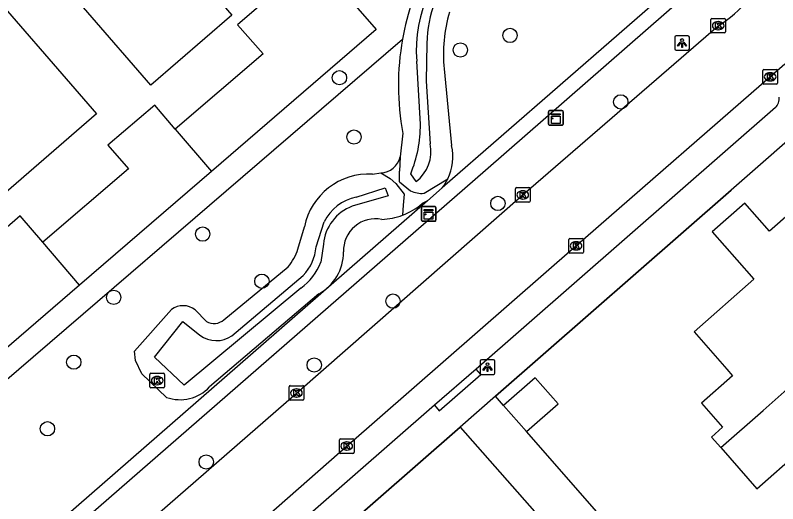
# Model space of a CAD drawing. Extents: x 157321 to 158827, y 386650 to 388532.
# Drawn here: x 157598 to 157650.1, y 387804.8 to 387838.2 of the extents above; entities that cross this region are included whole.
import ezdxf

# ---------------------------------------------------------------- set-up
doc = ezdxf.new("R2010")
doc.units = 0
for name, color, linetype in [('IMGEO_Boom', 7, 'Continuous'), ('IMGEO_Greppel_droge_sloot', 7, 'Continuous'), ('IMGEO_Groenvoorziening', 7, 'Continuous'), ('IMGEO_Haag', 7, 'Continuous'), ('IMGEO_Kast', 7, 'Continuous'), ('IMGEO_Kolk', 7, 'Continuous'), ('IMGEO_Lichtpunt', 7, 'Continuous'), ('IMGEO_Muur', 7, 'Continuous'), ('IMGEO_Pand', 7, 'Continuous'), ('IMGEO_Rijbaan_lokaal_open', 7, 'Continuous'), ('IMGEO_Voetpad_open', 7, 'Continuous')]:
    doc.layers.add(name, color=color, linetype=linetype)

msp = doc.modelspace()

# ---------------------------------------------------------------- linework, layer by layer
at = {"layer": 'IMGEO_Boom'}
for centre in [(157631.792, 387836.818), (157628.401, 387835.823), (157620.136, 387833.926), (157639.361, 387832.274), (157621.128, 387829.869), (157630.963, 387825.33), (157610.791, 387823.235), (157614.835, 387820.01), (157604.709, 387818.908), (157623.795, 387818.651), (157601.983, 387814.477), (157618.411, 387814.28), (157600.183, 387809.924), (157611.029, 387807.653)]:
    msp.add_circle(centre, 0.489, dxfattribs=at)
at = {"layer": 'IMGEO_Greppel_droge_sloot'}
for points in [[(157626.109, 387836.276), (157626.052, 387833.687), (157626.337, 387829.404)], [(157625.671, 387830.744), (157625.414, 387835.049)], [(157625.369, 387826.825), (157625.005, 387827.359)], [(157621.281, 387825.76), (157623.249, 387826.408), (157623.46, 387825.851), (157621.016, 387825.146)], [(157618.541, 387822.367), (157619.082, 387824.071)], [(157619.041, 387822.546), (157618.859, 387821.31)], [(157612.785, 387816.279), (157617.665, 387820.399)], [(157617.506, 387819.536), (157609.52, 387812.909)], [(157609.52, 387812.909), (157607.507, 387814.81), (157609.432, 387817.25), (157610.604, 387816.312)]]:
    msp.add_lwpolyline(points, dxfattribs=at)
for centre, radius, start, end in [((157635.138, 387835.777), 9.751, 127.0121, 184.2836), ((157633.982, 387836.18), 7.874, 136.911, 179.303), ((157616.844, 387830.723), 8.827, 337.5999, 0.1385), ((157623.787, 387828.89), 2.602, 307.462, 11.3919), ((157621.928, 387822.641), 3.185, 101.7257, 153.3283), ((157622.108, 387822.266), 3.08, 110.7711, 174.7872), ((157615.257, 387822.65), 3.297, 316.935, 355.0752), ((157615.159, 387822.729), 3.963, 306.3186, 339.0171), ((157611.718, 387817.828), 1.881, 233.7064, 304.5598)]:
    msp.add_arc(centre, radius, start, end, dxfattribs=at)
at = {"layer": 'IMGEO_Groenvoorziening'}
for points in [[(157589.404, 387806.433), (157624.445, 387836.562)], [(157627.289, 387834.525), (157627.803, 387829.284)], [(157624.459, 387830.124), (157624.28, 387828.521)], [(157624.28, 387828.521), (157624.249, 387827.54)], [(157622.387, 387827.337), (157622.957, 387827.426)], [(157622.957, 387827.426), (157623.604, 387827.034), (157623.98, 387826.701), (157624.562, 387825.955), (157624.483, 387825.219), (157624.449, 387824.528)], [(157624.235, 387826.803), (157624.988, 387826.191)], [(157625.916, 387826.022), (157627.546, 387827.013)], [(157626.142, 387825.501), (157625.968, 387825.408), (157625.789, 387825.324)], [(157617.299, 387822.197), (157617.739, 387823.736)], [(157612.245, 387817.376), (157616.641, 387821.002)], [(157618.717, 387819.138), (157611.265, 387812.782)], [(157608.317, 387812.065), (157606.629, 387813.683), (157606.195, 387814.593), (157606.13, 387815.236), (157608.658, 387818.074)], [(157610.277, 387818.049), (157611.045, 387817.26)]]:
    msp.add_lwpolyline(points, dxfattribs=at)
for centre, radius, start, end in [((157642.483, 387833.387), 18.315, 152.8077, 170.0182), ((157638.035, 387835.495), 10.79, 164.3177, 185.1552), ((157642.471, 387833.382), 18.305, 169.9961, 190.2531), ((157624.403, 387828.519), 3.485, 334.3999, 12.6872), ((157622.953, 387828.777), 1.351, 270.1503, 349.0764), ((157622.171, 387822.816), 4.526, 87.2586, 168.2743), ((157608.749, 387827.466), 15.501, 357.5493, 0.2742), ((157624.35, 387828.557), 3.549, 322.4001, 334.2206), ((157625.767, 387827.835), 1.819, 244.6525, 274.7052), ((157622.876, 387828.702), 4.461, 290.6502, 310.773), ((157622.862, 387828.734), 4.495, 272.2011, 290.668), ((157622.602, 387822.102), 2.184, 78.5618, 182.3768), ((157613.429, 387823.549), 4.1, 321.5848, 340.7385), ((157617.114, 387822.029), 3.306, 299.0006, 359.6839), ((157609.451, 387817.019), 1.32, 51.2914, 126.9393), ((157611.565, 387818.146), 1.027, 239.5898, 311.4531), ((157609.237, 387814.703), 2.793, 250.7763, 316.5633)]:
    msp.add_arc(centre, radius, start, end, dxfattribs=at)
at = {"layer": 'IMGEO_Haag'}
for points in [[(157592.879, 387894.1), (157597.334, 387898.007), (157597.556, 387898.205), (157597.738, 387898.211), (157598.011, 387898.166), (157598.466, 387897.813), (157630.55, 387861.394), (157645.53, 387844.496), (157645.954, 387843.343), (157645.442, 387842.312), (157643.275, 387840.451), (157627.162, 387826.391)], [(157627.162, 387826.391), (157626.142, 387825.501)], [(157626.142, 387825.501), (157600.373, 387803.016), (157598.489, 387801.366)]]:
    msp.add_lwpolyline(points, dxfattribs=at)
at = {"layer": 'IMGEO_Kast'}
for p, q in [((157634.424, 387830.753), (157634.424, 387831.594)), ((157634.424, 387831.594), (157634.424, 387830.753)), ((157634.499, 387831.678), (157635.34, 387831.678)), ((157635.34, 387831.678), (157634.499, 387831.678)), ((157635.424, 387831.603), (157635.424, 387830.762)), ((157635.424, 387830.762), (157635.424, 387831.603)), ((157635.349, 387830.678), (157634.508, 387830.678)), ((157634.508, 387830.678), (157635.349, 387830.678)), ((157625.734, 387824.193), (157625.734, 387825.034)), ((157625.734, 387825.034), (157625.734, 387824.193)), ((157625.809, 387825.118), (157626.65, 387825.118)), ((157626.65, 387825.118), (157625.809, 387825.118)), ((157626.734, 387825.043), (157626.734, 387824.202)), ((157626.734, 387824.202), (157626.734, 387825.043)), ((157626.659, 387824.118), (157625.818, 387824.118)), ((157625.818, 387824.118), (157626.659, 387824.118))]:
    msp.add_line(p, q, dxfattribs=at)
for points in [[(157634.619, 387831.468), (157635.219, 387831.468), (157635.219, 387831.383), (157634.619, 387831.383), (157634.619, 387831.468)], [(157634.619, 387831.293), (157635.219, 387831.293), (157635.219, 387830.804), (157634.619, 387830.804), (157634.619, 387831.293)], [(157625.929, 387824.908), (157626.529, 387824.908), (157626.529, 387824.823), (157625.929, 387824.823), (157625.929, 387824.908)], [(157625.929, 387824.733), (157626.529, 387824.733), (157626.529, 387824.244), (157625.929, 387824.244), (157625.929, 387824.733)]]:
    msp.add_lwpolyline(points, dxfattribs=at)
for centre in [(157634.703, 387831.142), (157626.013, 387824.582)]:
    msp.add_circle(centre, 0.0377, dxfattribs=at)
for centre, start, end in [((157634.502, 387831.6), 92.4484, 184.2845), ((157634.502, 387831.6), 92.4484, 184.2845), ((157635.346, 387831.6), 2.4484, 94.2845), ((157635.346, 387831.6), 2.4484, 94.2845), ((157634.502, 387830.756), 182.4484, 274.2845), ((157634.502, 387830.756), 182.4484, 274.2845), ((157635.346, 387830.756), 272.4484, 4.2845), ((157635.346, 387830.756), 272.4484, 4.2845), ((157625.812, 387825.04), 92.4484, 184.2845), ((157625.812, 387825.04), 92.4484, 184.2845), ((157626.656, 387825.04), 2.4484, 94.2845), ((157626.656, 387825.04), 2.4484, 94.2845), ((157625.812, 387824.196), 182.4484, 274.2845), ((157625.812, 387824.196), 182.4484, 274.2845), ((157626.656, 387824.196), 272.4484, 4.2845), ((157626.656, 387824.196), 272.4484, 4.2845)]:
    msp.add_arc(centre, 0.0779, start, end, dxfattribs=at)
at = {"layer": 'IMGEO_Kolk'}
for p, q in [((157645.519, 387837.06), (157645.519, 387837.912)), ((157645.594, 387837.986), (157646.446, 387837.986)), ((157646.007, 387837.766), (157646.032, 387837.766)), ((157646.52, 387837.912), (157646.52, 387837.06)), ((157646.446, 387836.986), (157645.594, 387836.986)), ((157646.03, 387837.206), (157646.005, 387837.206)), ((157649.068, 387833.56), (157649.068, 387834.412)), ((157649.143, 387834.486), (157649.995, 387834.486)), ((157650.069, 387834.412), (157650.069, 387833.56)), ((157649.556, 387834.266), (157649.581, 387834.266)), ((157649.995, 387833.486), (157649.143, 387833.486)), ((157649.579, 387833.706), (157649.554, 387833.706)), ((157632.161, 387825.486), (157632.161, 387826.338)), ((157632.236, 387826.412), (157633.088, 387826.412)), ((157632.649, 387826.192), (157632.674, 387826.192)), ((157633.162, 387826.338), (157633.162, 387825.486)), ((157632.672, 387825.632), (157632.647, 387825.632)), ((157633.088, 387825.412), (157632.236, 387825.412)), ((157635.882, 387822.933), (157636.734, 387822.933)), ((157635.807, 387822.007), (157635.807, 387822.859)), ((157636.295, 387822.713), (157636.32, 387822.713)), ((157636.808, 387822.859), (157636.808, 387822.007)), ((157636.734, 387821.933), (157635.882, 387821.933)), ((157636.318, 387822.153), (157636.293, 387822.153)), ((157607.182, 387812.791), (157607.182, 387813.643)), ((157607.257, 387813.717), (157608.109, 387813.717)), ((157608.183, 387813.643), (157608.183, 387812.791)), ((157607.67, 387813.497), (157607.695, 387813.497)), ((157608.109, 387812.717), (157607.257, 387812.717)), ((157607.693, 387812.937), (157607.668, 387812.937)), ((157616.696, 387811.944), (157616.696, 387812.796)), ((157616.771, 387812.87), (157617.623, 387812.87)), ((157617.184, 387812.65), (157617.209, 387812.65)), ((157617.697, 387812.796), (157617.697, 387811.944)), ((157617.207, 387812.09), (157617.182, 387812.09)), ((157617.623, 387811.87), (157616.771, 387811.87)), ((157620.133, 387808.316), (157620.133, 387809.168)), ((157620.208, 387809.242), (157621.06, 387809.242)), ((157620.621, 387809.022), (157620.646, 387809.022)), ((157621.134, 387809.168), (157621.134, 387808.316)), ((157620.644, 387808.462), (157620.619, 387808.462)), ((157621.06, 387808.242), (157620.208, 387808.242))]:
    msp.add_line(p, q, dxfattribs=at)
for points in [[(157645.519, 387837.06), (157645.519, 387837.912)], [(157645.594, 387837.986), (157646.446, 387837.986)], [(157645.84, 387837.686), (157645.963, 387837.686), (157645.963, 387837.535), (157646.093, 387837.686), (157646.257, 387837.686), (157646.111, 387837.535), (157646.264, 387837.286), (157646.112, 387837.286), (157646.027, 387837.45), (157645.963, 387837.383), (157645.963, 387837.286), (157645.84, 387837.286), (157645.84, 387837.686)], [(157646.52, 387837.912), (157646.52, 387837.06)], [(157646.446, 387836.986), (157645.594, 387836.986)], [(157649.068, 387833.56), (157649.068, 387834.412)], [(157649.143, 387834.486), (157649.995, 387834.486)], [(157650.069, 387834.412), (157650.069, 387833.56)], [(157649.389, 387834.186), (157649.512, 387834.186), (157649.512, 387834.035), (157649.642, 387834.186), (157649.806, 387834.186), (157649.66, 387834.035), (157649.813, 387833.786), (157649.661, 387833.786), (157649.576, 387833.95), (157649.512, 387833.883), (157649.512, 387833.786), (157649.389, 387833.786), (157649.389, 387834.186)], [(157649.995, 387833.486), (157649.143, 387833.486)], [(157632.161, 387825.486), (157632.161, 387826.338)], [(157632.236, 387826.412), (157633.088, 387826.412)], [(157632.482, 387826.112), (157632.605, 387826.112), (157632.605, 387825.961), (157632.735, 387826.112), (157632.899, 387826.112), (157632.753, 387825.961), (157632.906, 387825.712), (157632.754, 387825.712), (157632.669, 387825.876), (157632.605, 387825.809), (157632.605, 387825.712), (157632.482, 387825.712), (157632.482, 387826.112)], [(157633.162, 387826.338), (157633.162, 387825.486)], [(157633.088, 387825.412), (157632.236, 387825.412)], [(157635.882, 387822.933), (157636.734, 387822.933)], [(157635.807, 387822.007), (157635.807, 387822.859)], [(157636.128, 387822.633), (157636.251, 387822.633), (157636.251, 387822.482), (157636.381, 387822.633), (157636.545, 387822.633), (157636.399, 387822.482), (157636.552, 387822.233), (157636.4, 387822.233), (157636.315, 387822.397), (157636.251, 387822.33), (157636.251, 387822.233), (157636.128, 387822.233), (157636.128, 387822.633)], [(157636.808, 387822.859), (157636.808, 387822.007)], [(157636.734, 387821.933), (157635.882, 387821.933)], [(157607.182, 387812.791), (157607.182, 387813.643)], [(157607.257, 387813.717), (157608.109, 387813.717)], [(157608.183, 387813.643), (157608.183, 387812.791)], [(157607.503, 387813.417), (157607.626, 387813.417), (157607.626, 387813.266), (157607.756, 387813.417), (157607.92, 387813.417), (157607.774, 387813.266), (157607.927, 387813.017), (157607.775, 387813.017), (157607.69, 387813.181), (157607.626, 387813.114), (157607.626, 387813.017), (157607.503, 387813.017), (157607.503, 387813.417)], [(157608.109, 387812.717), (157607.257, 387812.717)], [(157616.696, 387811.944), (157616.696, 387812.796)], [(157616.771, 387812.87), (157617.623, 387812.87)], [(157617.017, 387812.57), (157617.14, 387812.57), (157617.14, 387812.419), (157617.27, 387812.57), (157617.434, 387812.57), (157617.288, 387812.419), (157617.441, 387812.17), (157617.289, 387812.17), (157617.204, 387812.334), (157617.14, 387812.267), (157617.14, 387812.17), (157617.017, 387812.17), (157617.017, 387812.57)], [(157617.697, 387812.796), (157617.697, 387811.944)], [(157617.623, 387811.87), (157616.771, 387811.87)], [(157620.133, 387808.316), (157620.133, 387809.168)], [(157620.208, 387809.242), (157621.06, 387809.242)], [(157620.454, 387808.942), (157620.577, 387808.942), (157620.577, 387808.791), (157620.707, 387808.942), (157620.871, 387808.942), (157620.725, 387808.791), (157620.878, 387808.542), (157620.726, 387808.542), (157620.641, 387808.706), (157620.577, 387808.639), (157620.577, 387808.542), (157620.454, 387808.542), (157620.454, 387808.942)], [(157621.134, 387809.168), (157621.134, 387808.316)], [(157621.06, 387808.242), (157620.208, 387808.242)]]:
    msp.add_lwpolyline(points, dxfattribs=at)
for centre, start, end in [((157645.596, 387837.91), 91.552, 178.448), ((157645.596, 387837.91), 91.552, 178.448), ((157646.444, 387837.91), 1.552, 88.448), ((157646.444, 387837.91), 1.552, 88.448), ((157645.596, 387837.062), 181.552, 268.448), ((157645.596, 387837.062), 181.552, 268.448), ((157646.444, 387837.062), 271.552, 358.448), ((157646.444, 387837.062), 271.552, 358.448), ((157649.145, 387834.41), 91.552, 178.448), ((157649.145, 387834.41), 91.552, 178.448), ((157649.993, 387834.41), 1.552, 88.448), ((157649.993, 387834.41), 1.552, 88.448), ((157649.145, 387833.562), 181.552, 268.448), ((157649.145, 387833.562), 181.552, 268.448), ((157649.993, 387833.562), 271.552, 358.448), ((157649.993, 387833.562), 271.552, 358.448), ((157632.238, 387826.336), 91.552, 178.448), ((157632.238, 387826.336), 91.552, 178.448), ((157633.086, 387826.336), 1.552, 88.448), ((157633.086, 387826.336), 1.552, 88.448), ((157632.238, 387825.488), 181.552, 268.448), ((157632.238, 387825.488), 181.552, 268.448), ((157633.086, 387825.488), 271.552, 358.448), ((157633.086, 387825.488), 271.552, 358.448), ((157635.884, 387822.857), 91.552, 178.448), ((157635.884, 387822.857), 91.552, 178.448), ((157636.732, 387822.857), 1.552, 88.448), ((157636.732, 387822.857), 1.552, 88.448), ((157635.884, 387822.009), 181.552, 268.448), ((157635.884, 387822.009), 181.552, 268.448), ((157636.732, 387822.009), 271.552, 358.448), ((157636.732, 387822.009), 271.552, 358.448), ((157607.259, 387813.641), 91.552, 178.448), ((157607.259, 387813.641), 91.552, 178.448), ((157608.107, 387813.641), 1.552, 88.448), ((157608.107, 387813.641), 1.552, 88.448), ((157607.259, 387812.793), 181.552, 268.448), ((157607.259, 387812.793), 181.552, 268.448), ((157608.107, 387812.793), 271.552, 358.448), ((157608.107, 387812.793), 271.552, 358.448), ((157616.773, 387812.794), 91.552, 178.448), ((157616.773, 387812.794), 91.552, 178.448), ((157617.621, 387812.794), 1.552, 88.448), ((157617.621, 387812.794), 1.552, 88.448), ((157616.773, 387811.946), 181.552, 268.448), ((157616.773, 387811.946), 181.552, 268.448), ((157617.621, 387811.946), 271.552, 358.448), ((157617.621, 387811.946), 271.552, 358.448), ((157620.21, 387809.166), 91.552, 178.448), ((157620.21, 387809.166), 91.552, 178.448), ((157621.058, 387809.166), 1.552, 88.448), ((157621.058, 387809.166), 1.552, 88.448), ((157620.21, 387808.318), 181.552, 268.448), ((157620.21, 387808.318), 181.552, 268.448), ((157621.058, 387808.318), 271.552, 358.448), ((157621.058, 387808.318), 271.552, 358.448)]:
    msp.add_arc(centre, 0.0765, start, end, dxfattribs=at)
for centre, major_axis, ratio, start_param, end_param in [((157646.006, 387837.486), (-0.387, 0.002), 0.722429, 4.712389, 7.853982), ((157646.031, 387837.486), (-0.39, 0.002), 0.717154, 1.570796, 4.712389), ((157649.555, 387833.986), (-0.387, 0.002), 0.722429, 4.712389, 7.853982), ((157649.58, 387833.986), (-0.39, 0.002), 0.717154, 1.570796, 4.712389), ((157632.648, 387825.912), (-0.387, 0.002), 0.722429, 4.712389, 7.853982), ((157632.673, 387825.912), (-0.39, 0.002), 0.717154, 1.570796, 4.712389), ((157636.294, 387822.433), (-0.387, 0.002), 0.722429, 4.712389, 7.853982), ((157636.319, 387822.433), (-0.39, 0.002), 0.717154, 1.570796, 4.712389), ((157607.669, 387813.217), (-0.387, 0.002), 0.722429, 4.712389, 7.853982), ((157607.694, 387813.217), (-0.39, 0.002), 0.717154, 1.570796, 4.712389), ((157617.183, 387812.37), (-0.387, 0.002), 0.722429, 4.712389, 7.853982), ((157617.208, 387812.37), (-0.39, 0.002), 0.717154, 1.570796, 4.712389), ((157620.62, 387808.742), (-0.387, 0.002), 0.722429, 4.712389, 7.853982), ((157620.645, 387808.742), (-0.39, 0.002), 0.717154, 1.570796, 4.712389)]:
    msp.add_ellipse(centre, major_axis=major_axis, ratio=ratio, start_param=start_param, end_param=end_param, dxfattribs=at)
at = {"layer": 'IMGEO_Lichtpunt'}
for p, q in [((157643.053, 387836.701), (157643.053, 387835.894)), ((157643.053, 387836.701), (157643.053, 387835.894)), ((157643.955, 387836.796), (157643.147, 387836.796)), ((157643.955, 387836.796), (157643.147, 387836.796)), ((157644.049, 387835.894), (157644.049, 387836.701)), ((157644.049, 387835.894), (157644.049, 387836.701)), ((157643.147, 387835.8), (157643.955, 387835.8)), ((157643.147, 387835.8), (157643.955, 387835.8)), ((157630.658, 387814.637), (157629.85, 387814.637)), ((157630.658, 387814.637), (157629.85, 387814.637)), ((157629.756, 387814.542), (157629.756, 387813.735)), ((157629.756, 387814.542), (157629.756, 387813.735)), ((157630.752, 387813.735), (157630.752, 387814.542)), ((157630.752, 387813.735), (157630.752, 387814.542)), ((157629.85, 387813.641), (157630.658, 387813.641)), ((157629.85, 387813.641), (157630.658, 387813.641))]:
    msp.add_line(p, q, dxfattribs=at)
for points in [[(157643.427, 387836.365), (157643.466, 387836.337), (157643.278, 387836.075), (157643.24, 387836.102), (157643.427, 387836.365)], [(157643.529, 387836.317), (157643.576, 387836.317), (157643.576, 387835.995), (157643.529, 387835.995), (157643.529, 387836.317)], [(157643.639, 387836.337), (157643.677, 387836.364), (157643.864, 387836.102), (157643.825, 387836.074), (157643.639, 387836.337)], [(157630.13, 387814.206), (157630.169, 387814.178), (157629.981, 387813.916), (157629.943, 387813.943), (157630.13, 387814.206)], [(157630.232, 387814.158), (157630.279, 387814.158), (157630.279, 387813.836), (157630.232, 387813.836), (157630.232, 387814.158)], [(157630.342, 387814.178), (157630.38, 387814.205), (157630.567, 387813.943), (157630.528, 387813.915), (157630.342, 387814.178)]]:
    msp.add_lwpolyline(points, dxfattribs=at)
for centre in [(157643.552, 387836.499), (157630.255, 387814.34)]:
    msp.add_circle(centre, 0.0994, dxfattribs=at)
for centre, start, end in [((157643.147, 387836.701), 90, 180), ((157643.147, 387836.701), 90, 180), ((157643.955, 387836.701), 0, 90), ((157643.955, 387836.701), 0, 90), ((157643.147, 387835.894), 180, 270), ((157643.147, 387835.894), 180, 270), ((157643.955, 387835.894), 270, 0), ((157643.955, 387835.894), 270, 360), ((157629.85, 387814.542), 90, 180), ((157629.85, 387814.542), 90, 180), ((157630.658, 387814.542), 0, 90), ((157630.658, 387814.542), 0, 90), ((157629.85, 387813.735), 180, 270), ((157629.85, 387813.735), 180, 270), ((157630.658, 387813.735), 270, 0), ((157630.658, 387813.735), 270, 360)]:
    msp.add_arc(centre, 0.0946, start, end, dxfattribs=at)
at = {"layer": 'IMGEO_Muur'}
for points in [[(157630.79, 387812.141), (157646.906, 387826.236)], [(157617.003, 387800.065), (157628.395, 387810.035)]]:
    msp.add_lwpolyline(points, dxfattribs=at)
at = {"layer": 'IMGEO_Pand'}
for points in [[(157598.634, 387843.373), (157604.168, 387848.162), (157612.79, 387838.199), (157607.256, 387833.41), (157598.634, 387843.373)], [(157618.446, 387842.098), (157613.17, 387837.532), (157614.913, 387835.549), (157608.908, 387830.415)], [(157588.184, 387835.303), (157595.049, 387841.244), (157603.525, 387831.449), (157596.66, 387825.508), (157588.184, 387835.303)], [(157620.76, 387839.412), (157622.654, 387837.213), (157611.388, 387827.514)], [(157608.908, 387830.415), (157607.511, 387832.049), (157604.318, 387829.32), (157605.715, 387827.686), (157599.855, 387822.676)], [(157608.908, 387830.415), (157611.388, 387827.514)], [(157654.216, 387815.74), (157652.227, 387818.03), (157656.215, 387821.493), (157657.71, 387822.791), (157656.306, 387824.359), (157657.051, 387825.051), (157654.571, 387827.873), (157654.324, 387827.656), (157649.533, 387823.44), (157647.848, 387825.356), (157645.616, 387823.393), (157647.298, 387821.475), (157648.46, 387820.15), (157644.367, 387816.559), (157646.611, 387814.001), (157647.004, 387813.553), (157644.869, 387811.68), (157646.321, 387810.026), (157645.561, 387809.359), (157646.197, 387808.634)], [(157611.388, 387827.514), (157602.363, 387819.743)], [(157599.855, 387822.676), (157598.315, 387824.477), (157595.086, 387821.686), (157593.063, 387824.027), (157584.734, 387816.824)], [(157602.363, 387819.743), (157599.855, 387822.676)], [(157602.363, 387819.743), (157591.729, 387810.587), (157590.763, 387809.768)], [(157646.197, 387808.634), (157649.086, 387811.182), (157654.216, 387815.74)], [(157632.915, 387809.725), (157635.08, 387811.629), (157633.511, 387813.414), (157631.345, 387811.51)], [(157630.79, 387812.141), (157628.395, 387810.035)], [(157631.345, 387811.51), (157630.79, 387812.141)], [(157631.345, 387811.51), (157632.915, 387809.725)], [(157628.395, 387810.035), (157635.493, 387801.964), (157637.888, 387804.07), (157632.915, 387809.725)], [(157646.197, 387808.634), (157648.667, 387805.82), (157651.561, 387808.362), (157653.545, 387810.104), (157656.857, 387806.329)]]:
    msp.add_lwpolyline(points, dxfattribs=at)
at = {"layer": 'IMGEO_Rijbaan_lokaal_open'}
for points in [[(157604.13, 387800.92), (157606.984, 387803.438), (157617.194, 387812.367), (157632.713, 387825.956), (157646.017, 387837.483)], [(157607.46, 387797.138), (157609.797, 387799.195), (157620.732, 387808.831), (157636.25, 387822.385), (157650.581, 387834.87)]]:
    msp.add_lwpolyline(points, dxfattribs=at)
msp.add_arc((157642.114, 387844.015), 7.609, 300.8553, 341.9691, dxfattribs=at)
at = {"layer": 'IMGEO_Voetpad_open'}
for points in [[(157598.489, 387801.366), (157599.159, 387800.624), (157601.031, 387802.263), (157630.109, 387827.61), (157643.93, 387839.695), (157646.248, 387841.686)], [(157649.925, 387831.883), (157629.469, 387814.006)], [(157652.762, 387831.358), (157646.906, 387826.236), (157630.79, 387812.141)], [(157626.632, 387811.526), (157626.961, 387811.15), (157629.798, 387813.63), (157629.469, 387814.006)], [(157629.469, 387814.006), (157626.632, 387811.526)], [(157626.632, 387811.526), (157609.821, 387796.834)], [(157628.395, 387810.035), (157617.003, 387800.065), (157607.442, 387791.699)]]:
    msp.add_lwpolyline(points, dxfattribs=at)
msp.add_arc((157649.299, 387832.519), 0.892, 314.5481, 5.6637, dxfattribs=at)

doc.saveas('drawing.dxf')
